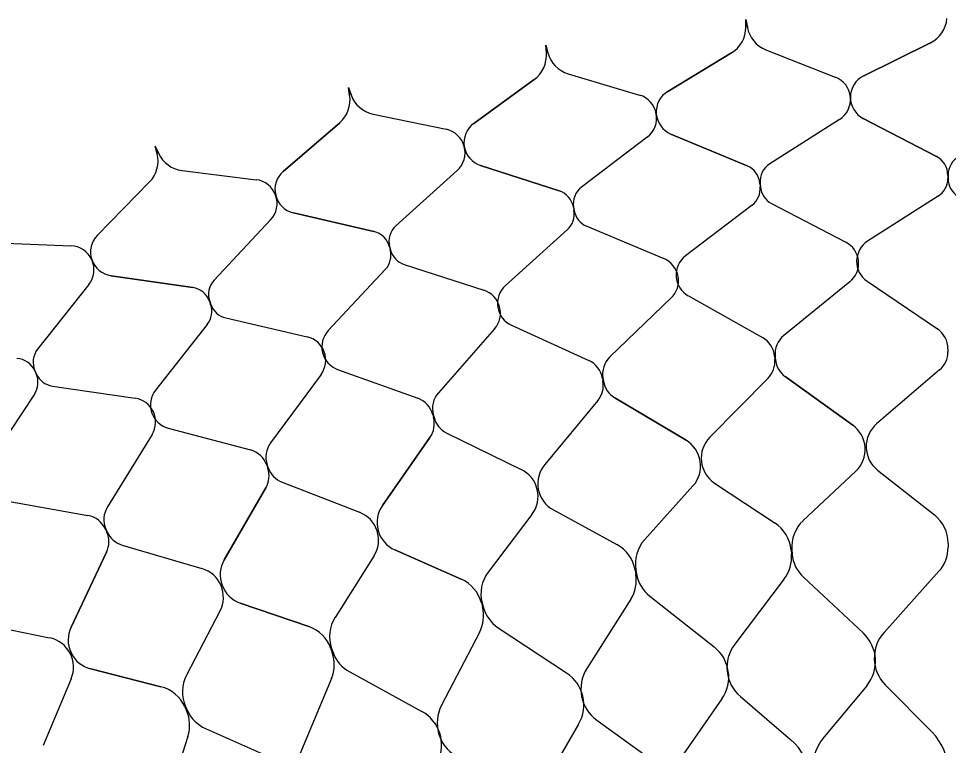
# Model space of a CAD drawing. Extents: x 638850 to 644908, y 297188 to 298900.
# Drawn here: x 644017 to 644083.9, y 297698.6 to 297750.9 of the extents above; entities that cross this region are included whole.
import ezdxf

# ---------------------------------------------------------------- set-up
doc = ezdxf.new("R2010")
doc.units = 0
doc.layers.add('5', color=7, linetype='Continuous')
doc.layers.add('50', color=7, linetype='Continuous')

msp = doc.modelspace()

# ---------------------------------------------------------------- linework, layer by layer
at = {"layer": '5'}
for p, q in [((644069.286, 297750.867), (644069.283, 297750.296)), ((644069.286, 297750.867), (644069.387, 297750.304)), ((644054.88, 297749.022), (644054.924, 297748.453)), ((644054.88, 297749.022), (644055.027, 297748.47)), ((644070.72, 297748.679), (644075.713, 297746.718)), ((644082.559, 297749.194), (644077.755, 297746.807)), ((644068.246, 297748.467), (644063.659, 297745.686)), ((644056.492, 297746.962), (644061.631, 297745.426)), ((644054.044, 297746.544), (644049.706, 297743.388)), ((644040.678, 297745.978), (644040.77, 297745.414)), ((644040.678, 297745.978), (644040.871, 297745.44)), ((644042.457, 297744.06), (644047.707, 297742.96)), ((644040.053, 297743.438), (644035.994, 297739.93)), ((644076.008, 297743.66), (644070.996, 297740.473)), ((644077.727, 297743.735), (644082.996, 297740.996)), ((644062.181, 297742.404), (644057.454, 297738.808)), ((644063.888, 297742.622), (644069.368, 297740.334)), ((644026.782, 297741.755), (644026.92, 297741.201)), ((644026.782, 297741.755), (644027.019, 297741.235)), ((644028.715, 297739.993), (644034.039, 297739.336)), ((644048.508, 297739.994), (644044.099, 297736.016)), ((644050.191, 297740.355), (644055.843, 297738.533)), ((644083.809, 297739.659), (644083.809, 297739.418)), ((644083.822, 297739.659), (644083.823, 297739.418)), ((644026.371, 297739.172), (644022.62, 297735.336)), ((644070.29, 297739.07), (644070.31, 297738.83)), ((644070.303, 297739.071), (644070.324, 297738.831)), ((644083.112, 297738.146), (644078.039, 297734.908)), ((644056.867, 297737.351), (644056.908, 297737.113)), ((644056.881, 297737.353), (644056.922, 297737.116)), ((644069.722, 297737.504), (644064.938, 297733.853)), ((644071.129, 297737.624), (644076.464, 297734.84)), ((644036.731, 297736.948), (644042.517, 297735.606)), ((644035.085, 297736.448), (644031.025, 297732.114)), ((644057.825, 297735.98), (644063.374, 297733.652)), ((644056.433, 297735.743), (644051.972, 297731.704)), ((644015.361, 297734.789), (644020.722, 297734.581)), ((644043.636, 297734.514), (644043.697, 297734.281)), ((644043.65, 297734.517), (644043.71, 297734.284)), ((644043.338, 297732.875), (644039.23, 297728.477)), ((644044.705, 297733.228), (644050.43, 297731.373)), ((644023.605, 297732.426), (644029.482, 297731.574)), ((644076.755, 297731.976), (644072.008, 297728.112)), ((644077.998, 297732.03), (644083.063, 297728.593)), ((644022.006, 297731.79), (644018.323, 297727.131)), ((644063.904, 297730.823), (644059.498, 297726.576)), ((644065.139, 297730.981), (644070.473, 297727.981)), ((644030.689, 297730.579), (644030.769, 297730.352)), ((644030.702, 297730.584), (644030.782, 297730.356)), ((644031.862, 297729.387), (644037.722, 297728.018)), ((644030.53, 297728.921), (644026.804, 297724.194)), ((644052.412, 297728.859), (644057.978, 297726.316)), ((644051.195, 297728.598), (644047.159, 297723.997)), ((644071.345, 297726.624), (644071.363, 297726.409)), ((644071.379, 297726.627), (644071.398, 297726.412)), ((644083.818, 297727.169), (644083.818, 297726.952)), ((644018.117, 297725.574), (644018.215, 297725.354)), ((644018.13, 297725.579), (644018.228, 297725.359)), ((644038.716, 297725.317), (644035.081, 297720.394)), ((644039.908, 297725.679), (644045.668, 297723.611)), ((644083.217, 297725.643), (644078.685, 297721.754)), ((644058.961, 297725.038), (644058.998, 297724.824)), ((644058.995, 297725.043), (644059.032, 297724.83)), ((644070.874, 297725.054), (644066.684, 297720.799)), ((644072.11, 297725.16), (644076.963, 297721.679)), ((644019.385, 297724.484), (644025.34, 297723.611)), ((644018.097, 297723.908), (644014.781, 297718.886)), ((644058.624, 297723.433), (644054.804, 297718.842)), ((644059.846, 297723.642), (644064.974, 297720.58)), ((644046.754, 297722.419), (644046.808, 297722.209)), ((644046.787, 297722.428), (644046.841, 297722.218)), ((644027.713, 297721.463), (644033.626, 297719.884)), ((644026.557, 297721.002), (644023.346, 297715.792)), ((644046.552, 297720.792), (644043.13, 297715.897)), ((644047.753, 297721.103), (644053.118, 297718.481)), ((644034.809, 297718.788), (644034.88, 297718.583)), ((644034.841, 297718.799), (644034.913, 297718.595)), ((644077.183, 297718.359), (644073.388, 297714.793)), ((644078.755, 297718.428), (644082.845, 297715.205)), ((644035.914, 297717.56), (644041.481, 297715.396)), ((644065.471, 297717.29), (644061.988, 297713.419)), ((644067.032, 297717.49), (644071.377, 297714.621)), ((644034.743, 297717.149), (644031.744, 297711.985)), ((644015.915, 297716.24), (644021.939, 297715.162)), ((644053.889, 297715.244), (644050.743, 297711.095)), ((644055.428, 297715.574), (644059.998, 297713.079)), ((644023.209, 297714.169), (644023.298, 297713.971)), ((644023.241, 297714.183), (644023.329, 297713.985)), ((644024.414, 297713.038), (644030.142, 297711.348)), ((644044.026, 297712.693), (644048.789, 297710.589)), ((644072.528, 297712.682), (644072.553, 297712.386)), ((644072.583, 297712.687), (644072.609, 297712.391)), ((644083.83, 297713.177), (644083.83, 297712.879)), ((644023.282, 297712.531), (644020.725, 297707.134)), ((644042.52, 297712.235), (644039.732, 297707.837)), ((644061.308, 297711.244), (644061.358, 297710.95)), ((644061.362, 297711.253), (644061.413, 297710.959)), ((644072.039, 297710.607), (644068.473, 297705.898)), ((644073.419, 297710.725), (644077.733, 297706.691)), ((644083.168, 297711.149), (644079.221, 297706.756)), ((644062.359, 297709.368), (644066.996, 297705.709)), ((644032.904, 297708.867), (644037.827, 297707.17)), ((644050.247, 297708.87), (644050.322, 297708.582)), ((644050.301, 297708.884), (644050.376, 297708.596)), ((644060.994, 297709.134), (644057.835, 297704.143)), ((644031.442, 297708.285), (644029.033, 297703.669)), ((644013.333, 297707.568), (644019.182, 297706.364)), ((644050.111, 297706.742), (644047.382, 297701.504)), ((644051.452, 297707.089), (644056.379, 297703.831)), ((644039.424, 297705.579), (644039.523, 297705.298)), ((644039.477, 297705.597), (644039.575, 297705.316)), ((644022.143, 297704.124), (644027.19, 297702.844)), ((644040.774, 297703.905), (644045.956, 297701.071)), ((644020.734, 297703.421), (644018.72, 297698.619)), ((644039.467, 297703.447), (644037.186, 297697.999)), ((644077.972, 297702.917), (644074.916, 297699.233)), ((644079.311, 297702.975), (644082.674, 297699.571)), ((644067.55, 297701.968), (644064.814, 297698.042)), ((644068.88, 297702.139), (644072.516, 297699.028)), ((644028.915, 297701.393), (644029.037, 297701.121)), ((644028.966, 297701.415), (644029.088, 297701.144)), ((644030.4, 297699.838), (644035.801, 297697.448)), ((644057.244, 297700.15), (644054.847, 297696.008)), ((644058.555, 297700.431), (644062.439, 297697.636)), ((644029.136, 297699.272), (644027.319, 297693.652))]:
    msp.add_line(p, q, dxfattribs=at)
for centre, radius, start, end in [((644081.6, 297751.123), 2.154, 296.42312, 354.84557), ((644067.129, 297750.309), 2.154, 301.22669, 359.64914), ((644071.507, 297750.684), 2.154, 190.13895, 248.5614), ((644052.777, 297748.286), 2.154, 306.03027, 4.45271), ((644057.108, 297749.026), 2.154, 194.94252, 253.36497), ((644075.083, 297745.114), 1.723, 302.45157, 68.5614), ((644078.522, 297745.264), 1.723, 116.42312, 242.53295), ((644038.644, 297745.068), 2.154, 310.83384, 9.25628), ((644042.899, 297746.168), 2.154, 199.74609, 258.16854), ((644061.138, 297743.775), 1.723, 307.25514, 73.36497), ((644064.552, 297744.212), 1.723, 121.22669, 247.33652), ((644050.719, 297741.995), 1.723, 126.03027, 252.14009), ((644047.354, 297741.273), 1.723, 312.05871, 78.16854), ((644024.831, 297740.678), 2.154, 315.63741, 14.05985), ((644028.978, 297742.13), 2.154, 204.54966, 262.97211), ((644082.301, 297739.658), 1.508, 0.04729, 62.53295), ((644085.33, 297739.663), 1.508, 117.648, 180.13365), ((644068.787, 297738.942), 1.508, 4.85087, 67.33652), ((644071.806, 297739.201), 1.508, 122.45157, 184.93722), ((644033.828, 297737.626), 1.723, 316.86228, 82.97211), ((644037.121, 297738.627), 1.723, 130.83384, 256.94366), ((644082.301, 297739.417), 1.508, 302.5441, 0.0473), ((644085.331, 297739.421), 1.508, 180.13365, 237.63685), ((644058.367, 297737.608), 1.508, 127.25514, 189.7408), ((644068.808, 297738.702), 1.508, 307.34767, 4.85087), ((644071.826, 297738.961), 1.508, 184.93722, 242.44042), ((644055.381, 297737.098), 1.508, 9.65444, 72.14009), ((644055.421, 297736.86), 1.508, 312.15124, 9.65444), ((644058.408, 297737.371), 1.508, 189.74079, 247.24399), ((644045.109, 297734.896), 1.508, 132.05871, 194.54437), ((644023.852, 297734.132), 1.723, 135.63741, 261.74723), ((644042.176, 297734.138), 1.508, 14.45801, 76.94366), ((644075.667, 297733.312), 1.723, 309.14426, 62.44042), ((644078.966, 297733.456), 1.723, 122.5441, 235.84026), ((644020.655, 297732.859), 1.723, 321.66585, 87.77568), ((644042.236, 297733.904), 1.508, 316.95481, 14.45801), ((644045.17, 297734.663), 1.508, 194.54436, 252.04756), ((644062.708, 297732.063), 1.723, 313.94783, 67.24399), ((644065.983, 297732.483), 1.723, 127.34767, 240.64383), ((644032.125, 297731.083), 1.508, 136.86228, 199.34794), ((644029.266, 297730.082), 1.508, 19.26158, 81.74723), ((644049.899, 297729.734), 1.723, 318.7514, 72.04756), ((644053.128, 297730.426), 1.723, 132.15124, 245.4474), ((644029.345, 297729.854), 1.508, 321.75838, 19.26158), ((644032.205, 297730.856), 1.508, 199.34793, 256.85113), ((644037.33, 297726.34), 1.723, 323.55497, 76.85113), ((644040.49, 297727.301), 1.723, 136.95481, 250.25097), ((644069.628, 297726.479), 1.723, 4.85092, 60.64383), ((644073.096, 297726.776), 1.723, 129.14426, 184.93717), ((644082.095, 297727.167), 1.723, 0.04735, 55.84026), ((644019.505, 297726.196), 1.508, 141.66585, 204.15151), ((644082.095, 297726.951), 1.723, 310.63646, 0.04735), ((644016.74, 297724.959), 1.508, 24.06515, 86.5508), ((644057.262, 297724.749), 1.723, 9.65449, 65.4474), ((644060.693, 297725.335), 1.723, 133.94783, 189.74074), ((644069.646, 297726.263), 1.723, 315.44004, 4.85092), ((644073.115, 297726.56), 1.723, 184.93717, 234.34805), ((644016.839, 297724.739), 1.508, 326.56195, 24.06515), ((644019.604, 297725.976), 1.508, 204.1515, 261.6547), ((644057.299, 297724.535), 1.723, 320.24361, 9.65449), ((644060.73, 297725.121), 1.723, 189.74074, 239.15163), ((644028.158, 297723.127), 1.723, 141.75838, 255.05454), ((644048.455, 297722.861), 1.723, 138.7514, 194.54431), ((644025.09, 297721.906), 1.723, 328.35854, 81.6547), ((644045.085, 297721.989), 1.723, 14.45806, 70.25097), ((644045.139, 297721.779), 1.723, 325.04718, 14.45806), ((644048.509, 297722.651), 1.723, 194.54431, 243.9552), ((644075.707, 297719.929), 2.154, 313.22366, 54.34806), ((644080.088, 297720.119), 2.154, 130.63646, 231.76086), ((644063.869, 297718.731), 2.154, 318.02723, 59.15163), ((644068.219, 297719.287), 2.154, 135.44003, 236.56443), ((644036.467, 297719.37), 1.723, 143.55497, 199.34788), ((644033.182, 297718.219), 1.723, 19.26163, 75.05454), ((644033.253, 297718.015), 1.723, 329.85075, 19.26163), ((644036.539, 297719.166), 1.723, 199.34788, 248.75877), ((644056.46, 297717.464), 2.154, 140.2436, 241.368), ((644052.173, 297716.545), 2.154, 322.8308, 63.9552), ((644044.896, 297714.663), 2.154, 145.04717, 246.17157), ((644024.813, 297714.888), 1.723, 148.35854, 204.15145), ((644040.7, 297713.388), 2.154, 327.63437, 68.75877), ((644021.636, 297713.466), 1.723, 24.0652, 79.85811), ((644069.953, 297712.464), 2.585, 4.85092, 56.56443), ((644075.159, 297712.91), 2.585, 133.22366, 184.93717), ((644081.245, 297713.175), 2.585, 0.04735, 51.76086), ((644021.724, 297713.268), 1.723, 334.65432, 24.0652), ((644024.902, 297714.69), 1.723, 204.15145, 253.56234), ((644063.91, 297711.69), 2.585, 138.02723, 189.74074), ((644058.76, 297710.81), 2.585, 9.65449, 61.368), ((644081.245, 297712.877), 2.585, 318.06652, 0.04735), ((644033.607, 297710.903), 2.154, 149.85074, 250.97514), ((644069.978, 297712.167), 2.585, 322.87009, 4.85092), ((644075.184, 297712.613), 2.585, 184.93717, 226.918), ((644029.533, 297709.282), 2.154, 332.43794, 73.56234), ((644047.744, 297708.225), 2.585, 14.45806, 66.17157), ((644052.803, 297709.533), 2.585, 142.8308, 194.54431), ((644058.81, 297710.517), 2.585, 327.67366, 9.65449), ((644063.96, 297711.397), 2.585, 189.74074, 231.72157), ((644047.819, 297707.936), 2.585, 332.47723, 14.45806), ((644052.878, 297709.245), 2.585, 194.54431, 236.52514), ((644041.915, 297706.454), 2.585, 147.63437, 199.34788), ((644022.672, 297706.212), 2.154, 154.65431, 255.77871), ((644036.984, 297704.726), 2.585, 19.26163, 70.97514), ((644075.849, 297704.677), 2.757, 320.32893, 46.918), ((644081.272, 297704.913), 2.757, 138.06652, 224.65559), ((644018.748, 297704.254), 2.154, 337.24152, 78.36591), ((644070.672, 297704.234), 2.757, 142.87009, 229.45916), ((644037.083, 297704.445), 2.585, 337.2808, 19.26163), ((644042.014, 297706.173), 2.585, 199.34788, 241.32871), ((644065.288, 297703.544), 2.757, 325.1325, 51.72157), ((644060.165, 297702.669), 2.757, 147.67366, 234.26273), ((644031.324, 297702.473), 2.585, 152.43794, 204.15145), ((644054.858, 297701.531), 2.757, 329.93607, 56.52514), ((644026.555, 297700.339), 2.585, 24.0652, 75.77871), ((644049.827, 297700.23), 2.757, 152.47723, 239.0663), ((644026.676, 297700.067), 2.585, 342.08437, 24.0652), ((644031.446, 297702.201), 2.585, 204.15145, 246.13228), ((644044.633, 297698.652), 2.757, 334.73964, 61.32871), ((644078.033, 297696.648), 4.049, 140.32893, 184.93717), ((644079.794, 297696.725), 4.049, 0.04735, 44.65559), ((644069.884, 297695.951), 4.049, 4.85092, 49.45916)]:
    msp.add_arc(centre, radius, start, end, dxfattribs=at)
at = {"layer": '50'}
for p, q in [((644069.283, 297750.296), (644069.286, 297750.867)), ((644069.286, 297750.867), (644069.387, 297750.304)), ((644054.924, 297748.453), (644054.88, 297749.022)), ((644054.88, 297749.022), (644055.027, 297748.47)), ((644070.72, 297748.679), (644075.713, 297746.718)), ((644077.755, 297746.807), (644082.559, 297749.194)), ((644063.659, 297745.686), (644068.246, 297748.467)), ((644056.492, 297746.962), (644061.631, 297745.426)), ((644049.706, 297743.388), (644054.044, 297746.544)), ((644040.77, 297745.414), (644040.678, 297745.978)), ((644040.678, 297745.978), (644040.871, 297745.44)), ((644042.457, 297744.06), (644047.707, 297742.96)), ((644035.994, 297739.93), (644040.053, 297743.438)), ((644076.008, 297743.66), (644070.996, 297740.473)), ((644082.996, 297740.996), (644077.727, 297743.735)), ((644062.181, 297742.404), (644057.454, 297738.808)), ((644069.368, 297740.334), (644063.888, 297742.622)), ((644026.92, 297741.201), (644026.782, 297741.755)), ((644026.782, 297741.755), (644027.019, 297741.235)), ((644028.715, 297739.993), (644034.039, 297739.336)), ((644048.508, 297739.994), (644044.099, 297736.016)), ((644055.843, 297738.533), (644050.191, 297740.355)), ((644022.62, 297735.336), (644026.371, 297739.172)), ((644042.517, 297735.606), (644036.731, 297736.948)), ((644035.085, 297736.448), (644031.025, 297732.114)), ((644015.361, 297734.789), (644020.722, 297734.581)), ((644029.482, 297731.574), (644023.605, 297732.426)), ((644022.006, 297731.79), (644018.323, 297727.131)), ((644083.853, 297726.952), (644083.818, 297726.952)), ((644071.398, 297726.412), (644071.363, 297726.409)), ((644083.217, 297725.643), (644078.685, 297721.754)), ((644059.032, 297724.83), (644058.998, 297724.824)), ((644070.874, 297725.054), (644066.684, 297720.799)), ((644076.963, 297721.679), (644072.11, 297725.16)), ((644058.624, 297723.433), (644054.804, 297718.842)), ((644064.974, 297720.58), (644059.846, 297723.642)), ((644046.808, 297722.209), (644046.841, 297722.218)), ((644043.13, 297715.897), (644046.552, 297720.792)), ((644047.753, 297721.103), (644053.118, 297718.481)), ((644034.88, 297718.583), (644034.913, 297718.595)), ((644073.388, 297714.793), (644077.183, 297718.359)), ((644078.755, 297718.428), (644082.845, 297715.205)), ((644035.914, 297717.56), (644041.481, 297715.396)), ((644061.988, 297713.419), (644065.471, 297717.29)), ((644067.032, 297717.49), (644071.377, 297714.621)), ((644031.744, 297711.985), (644034.743, 297717.149)), ((644053.889, 297715.244), (644050.743, 297711.095)), ((644055.428, 297715.574), (644059.998, 297713.079)), ((644023.298, 297713.971), (644023.329, 297713.985)), ((644024.414, 297713.038), (644030.142, 297711.348)), ((644048.789, 297710.589), (644044.026, 297712.693)), ((644020.725, 297707.134), (644023.282, 297712.531)), ((644042.52, 297712.235), (644039.732, 297707.837)), ((644037.827, 297707.17), (644032.904, 297708.867)), ((644031.442, 297708.285), (644029.033, 297703.669)), ((644013.333, 297707.568), (644019.182, 297706.364)), ((644027.19, 297702.844), (644022.143, 297704.124)), ((644020.734, 297703.421), (644018.72, 297698.619))]:
    msp.add_line(p, q, dxfattribs=at)
for centre, radius, start, end in [((644081.6, 297751.123), 2.154, 296.42313, 354.84557), ((644067.129, 297750.309), 2.154, 301.2267, 359.64914), ((644071.507, 297750.684), 2.154, 190.13895, 248.5614), ((644052.777, 297748.286), 2.154, 306.03026, 4.45271), ((644057.108, 297749.026), 2.154, 194.94252, 253.36497), ((644075.083, 297745.114), 1.723, 302.45157, 68.5614), ((644078.522, 297745.264), 1.723, 116.42313, 242.53295), ((644038.644, 297745.068), 2.154, 310.83384, 9.25628), ((644042.899, 297746.168), 2.154, 199.74609, 258.16854), ((644061.138, 297743.775), 1.723, 307.25514, 73.36497), ((644064.552, 297744.212), 1.723, 121.22669, 247.33652), ((644050.719, 297741.995), 1.723, 126.03026, 252.14009), ((644047.354, 297741.273), 1.723, 312.05871, 78.16854), ((644024.831, 297740.678), 2.154, 315.63741, 14.05985), ((644028.978, 297742.13), 2.154, 204.54966, 262.97211), ((644082.301, 297739.658), 1.508, 0.04729, 62.53295), ((644085.33, 297739.663), 1.508, 117.648, 180.13365), ((644068.787, 297738.942), 1.508, 4.85086, 67.33651), ((644071.806, 297739.201), 1.508, 122.45157, 184.93722), ((644033.828, 297737.626), 1.723, 316.86228, 82.97211), ((644037.121, 297738.627), 1.723, 130.83384, 256.94366), ((644058.367, 297737.608), 1.508, 127.25514, 189.7408), ((644055.381, 297737.098), 1.508, 9.65444, 72.14009), ((644045.109, 297734.896), 1.508, 132.05871, 194.54437), ((644023.852, 297734.132), 1.723, 135.63741, 261.74723), ((644042.176, 297734.138), 1.508, 14.45801, 76.94366), ((644020.655, 297732.859), 1.723, 321.66585, 87.77568), ((644032.125, 297731.083), 1.508, 136.86228, 199.34794), ((644029.266, 297730.082), 1.508, 19.26157, 81.74723), ((644019.505, 297726.196), 1.508, 141.66585, 204.15151), ((644082.095, 297726.951), 1.723, 310.63646, 0.04735), ((644016.74, 297724.959), 1.508, 24.06515, 86.5508), ((644069.646, 297726.263), 1.723, 315.44004, 4.85092), ((644073.115, 297726.56), 1.723, 184.93717, 234.34805), ((644057.299, 297724.535), 1.723, 320.24361, 9.65449), ((644060.73, 297725.121), 1.723, 189.74074, 239.15162), ((644045.139, 297721.779), 1.723, 325.04718, 14.45806), ((644048.509, 297722.651), 1.723, 194.54431, 243.9552), ((644075.707, 297719.929), 2.154, 313.22366, 54.34806), ((644080.088, 297720.119), 2.154, 130.63646, 231.76086), ((644063.869, 297718.731), 2.154, 318.02723, 59.15163), ((644068.219, 297719.287), 2.154, 135.44003, 236.56443), ((644033.253, 297718.015), 1.723, 329.85075, 19.26163), ((644036.539, 297719.166), 1.723, 199.34788, 248.75877), ((644056.46, 297717.464), 2.154, 140.2436, 241.368), ((644052.173, 297716.545), 2.154, 322.8308, 63.9552), ((644044.896, 297714.663), 2.154, 145.04717, 246.17157), ((644040.7, 297713.388), 2.154, 327.63437, 68.75877), ((644069.953, 297712.464), 2.585, 4.85092, 56.56443), ((644075.159, 297712.91), 2.585, 133.22366, 184.93717), ((644081.245, 297713.175), 2.585, 0.04735, 51.76086), ((644021.724, 297713.268), 1.723, 334.65431, 24.0652), ((644024.902, 297714.69), 1.723, 204.15145, 253.56234), ((644063.91, 297711.69), 2.585, 138.02723, 189.74074), ((644058.76, 297710.81), 2.585, 9.65449, 61.368), ((644033.607, 297710.903), 2.154, 149.85074, 250.97514), ((644029.533, 297709.282), 2.154, 332.43794, 73.56234), ((644047.744, 297708.225), 2.585, 14.45806, 66.17157), ((644052.803, 297709.533), 2.585, 142.8308, 194.54431), ((644041.915, 297706.454), 2.585, 147.63437, 199.34788), ((644022.672, 297706.212), 2.154, 154.65432, 255.77871), ((644036.984, 297704.726), 2.585, 19.26163, 70.97514), ((644018.748, 297704.254), 2.154, 337.24152, 78.36591), ((644031.324, 297702.473), 2.585, 152.43794, 204.15145), ((644026.555, 297700.339), 2.585, 24.0652, 75.77871)]:
    msp.add_arc(centre, radius, start, end, dxfattribs=at)

doc.saveas('drawing.dxf')
